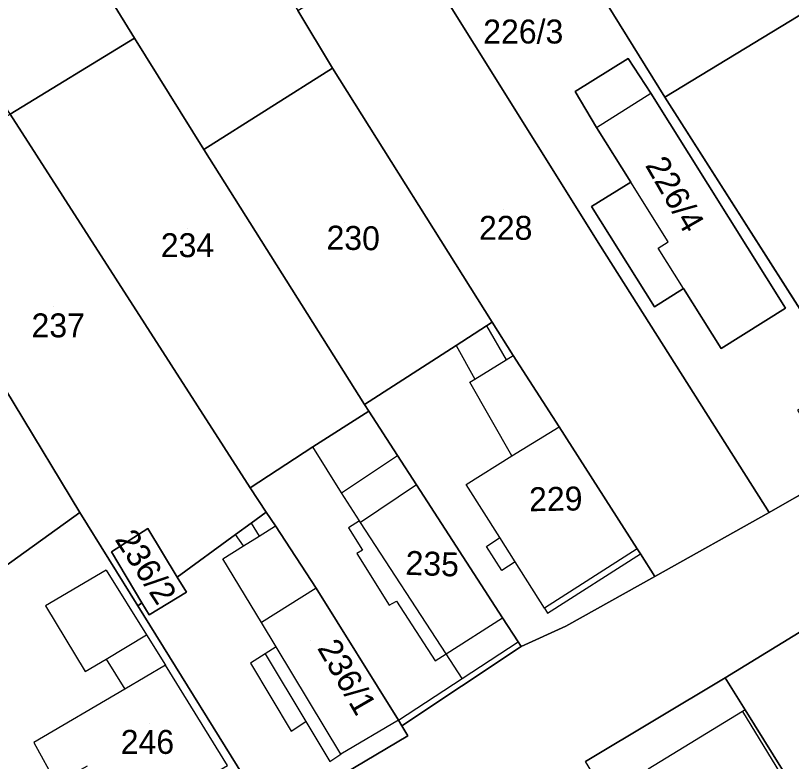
# Model space of a CAD drawing. Extents: x -263943 to -261149, y -1236934 to -1230686.
# Drawn here: x -262396.2 to -262331.4, y -1235630.2 to -1235567.9 of the extents above; entities that cross this region are included whole.
import ezdxf

# ---------------------------------------------------------------- set-up
doc = ezdxf.new("R2010")
doc.units = 0
for name, color, linetype in [('body_kn', 7, 'Continuous'), ('kladpar_druhypozemkov', 7, 'Continuous'), ('kladpar_hranice', 7, 'Continuous'), ('kladpar_parcelnecisla', 7, 'Continuous'), ('kladpar_plochy', 7, 'Continuous'), ('zappar_hrandruhpozemk', 7, 'Continuous')]:
    doc.layers.add(name, color=color, linetype=linetype)

msp = doc.modelspace()

# ---------------------------------------------------------------- linework, layer by layer
at = {"layer": 'body_kn'}
for p, q in [((-262386.28, -1235569.73), (-262386.28, -1235569.73)), ((-262386.28, -1235569.73), (-262386.28, -1235569.73)), ((-262345.02, -1235571.43), (-262345.02, -1235571.43)), ((-262345.02, -1235571.43), (-262345.02, -1235571.43)), ((-262369.75, -1235572.25), (-262369.75, -1235572.25)), ((-262349.46, -1235574.2), (-262349.46, -1235574.2)), ((-262343.13, -1235574.35), (-262343.13, -1235574.35)), ((-262341.96, -1235574.67), (-262341.96, -1235574.67)), ((-262341.96, -1235574.67), (-262341.96, -1235574.67)), ((-262347.67, -1235577.22), (-262347.67, -1235577.22)), ((-262347.67, -1235577.22), (-262347.67, -1235577.22)), ((-262380.5, -1235579.04), (-262380.5, -1235579.04)), ((-262344.81, -1235581.78), (-262344.81, -1235581.78)), ((-262348.09, -1235583.82), (-262348.09, -1235583.82)), ((-262341.68, -1235586.75), (-262341.68, -1235586.75)), ((-262347.35, -1235587.12), (-262347.35, -1235587.12)), ((-262342.53, -1235587.28), (-262342.53, -1235587.28)), ((-262340.4, -1235590.66), (-262340.4, -1235590.66)), ((-262340.4, -1235590.66), (-262340.4, -1235590.66)), ((-262342.83, -1235592.2), (-262342.83, -1235592.2)), ((-262331.88, -1235592.29), (-262331.88, -1235592.29)), ((-262356.88, -1235593.79), (-262356.88, -1235593.79)), ((-262356.88, -1235593.79), (-262356.88, -1235593.79)), ((-262356.41, -1235593.48), (-262356.41, -1235593.48)), ((-262359.41, -1235595.42), (-262359.41, -1235595.42)), ((-262359.41, -1235595.42), (-262359.41, -1235595.42)), ((-262337.26, -1235595.67), (-262337.26, -1235595.67)), ((-262355.23, -1235596.62), (-262355.23, -1235596.62)), ((-262355.23, -1235596.62), (-262355.23, -1235596.62)), ((-262354.64, -1235596.25), (-262354.64, -1235596.25)), ((-262358.26, -1235598.48), (-262358.26, -1235598.48)), ((-262357.85, -1235598.23), (-262357.85, -1235598.23)), ((-262357.85, -1235598.23), (-262357.85, -1235598.23)), ((-262367.06, -1235600.36), (-262367.06, -1235600.36)), ((-262367.06, -1235600.36), (-262367.06, -1235600.36)), ((-262366.71, -1235600.92), (-262366.71, -1235600.92)), ((-262350.81, -1235602.22), (-262350.81, -1235602.22)), ((-262350.81, -1235602.22), (-262350.81, -1235602.22)), ((-262371.37, -1235603.9), (-262371.37, -1235603.9)), ((-262364.32, -1235604.6), (-262364.32, -1235604.6)), ((-262354.74, -1235604.65), (-262354.74, -1235604.65)), ((-262358.58, -1235607.03), (-262358.58, -1235607.03)), ((-262376.62, -1235607.31), (-262376.62, -1235607.31)), ((-262376.62, -1235607.31), (-262376.62, -1235607.31)), ((-262362.72, -1235607.07), (-262362.72, -1235607.07)), ((-262362.72, -1235607.07), (-262362.72, -1235607.07)), ((-262369, -1235607.73), (-262369, -1235607.73)), ((-262390.85, -1235609.37), (-262390.85, -1235609.37)), ((-262390.85, -1235609.37), (-262390.85, -1235609.37)), ((-262375.28, -1235609.34), (-262375.28, -1235609.34)), ((-262333.24, -1235609.37), (-262333.24, -1235609.37)), ((-262376.53, -1235610.26), (-262376.53, -1235610.26)), ((-262376.53, -1235610.26), (-262376.53, -1235610.26)), ((-262367.48, -1235610.07), (-262367.48, -1235610.07)), ((-262367.39, -1235610.2), (-262367.39, -1235610.2)), ((-262385.17, -1235610.71), (-262385.17, -1235610.71)), ((-262374.51, -1235610.5), (-262374.51, -1235610.5)), ((-262368.39, -1235610.66), (-262368.39, -1235610.66)), ((-262377.84, -1235611.22), (-262377.84, -1235611.22)), ((-262377.84, -1235611.22), (-262377.84, -1235611.22)), ((-262375.88, -1235611.35), (-262375.88, -1235611.35)), ((-262355.77, -1235611.46), (-262355.77, -1235611.46)), ((-262377.17, -1235612.16), (-262377.17, -1235612.16)), ((-262356.87, -1235612.2), (-262356.87, -1235612.2)), ((-262388.22, -1235612.66), (-262388.22, -1235612.66)), ((-262367.71, -1235612.81), (-262367.71, -1235612.81)), ((-262367.23, -1235612.51), (-262367.23, -1235612.51)), ((-262344.27, -1235612.42), (-262344.27, -1235612.42)), ((-262344.27, -1235612.42), (-262344.27, -1235612.42)), ((-262344.01, -1235612.83), (-262344.01, -1235612.83)), ((-262378.9, -1235613.24), (-262378.9, -1235613.24)), ((-262354.48, -1235613.5), (-262354.48, -1235613.5)), ((-262388.64, -1235614.19), (-262388.64, -1235614.19)), ((-262382.71, -1235614.77), (-262382.71, -1235614.77)), ((-262355.6, -1235614.23), (-262355.6, -1235614.23)), ((-262342.8, -1235614.72), (-262342.8, -1235614.72)), ((-262342.8, -1235614.72), (-262342.8, -1235614.72)), ((-262381.94, -1235616.04), (-262381.94, -1235616.04)), ((-262371.1, -1235615.69), (-262371.1, -1235615.69)), ((-262371.1, -1235615.69), (-262371.1, -1235615.69)), ((-262364.4, -1235616.78), (-262364.4, -1235616.78)), ((-262393.71, -1235617.16), (-262393.71, -1235617.16)), ((-262386, -1235617.17), (-262386, -1235617.17)), ((-262385.66, -1235616.92), (-262385.66, -1235616.92)), ((-262364.99, -1235617.12), (-262364.99, -1235617.12)), ((-262352.03, -1235617.36), (-262352.03, -1235617.36)), ((-262385.07, -1235617.91), (-262385.07, -1235617.91)), ((-262385.07, -1235617.91), (-262385.07, -1235617.91)), ((-262351.78, -1235617.78), (-262351.78, -1235617.78)), ((-262375.68, -1235618.57), (-262375.68, -1235618.57)), ((-262355.52, -1235618.18), (-262355.52, -1235618.18)), ((-262355.52, -1235618.18), (-262355.52, -1235618.18)), ((-262350.25, -1235618.88), (-262350.25, -1235618.88)), ((-262385.28, -1235619.6), (-262385.28, -1235619.6)), ((-262374.45, -1235620.61), (-262374.45, -1235620.61)), ((-262354.22, -1235620.19), (-262354.22, -1235620.19)), ((-262353.97, -1235620.58), (-262353.97, -1235620.58)), ((-262375.36, -1235621.18), (-262375.36, -1235621.18)), ((-262375.36, -1235621.18), (-262375.36, -1235621.18)), ((-262360.24, -1235621.18), (-262360.24, -1235621.18)), ((-262388.66, -1235621.62), (-262388.66, -1235621.62)), ((-262376.59, -1235621.96), (-262376.59, -1235621.96)), ((-262361.17, -1235621.77), (-262361.17, -1235621.77)), ((-262383.7, -1235622.14), (-262383.7, -1235622.14)), ((-262383.7, -1235622.14), (-262383.7, -1235622.14)), ((-262390.4, -1235622.66), (-262390.4, -1235622.66)), ((-262358.89, -1235623.24), (-262358.89, -1235623.24)), ((-262358.89, -1235623.24), (-262358.89, -1235623.24)), ((-262336.93, -1235623.19), (-262336.93, -1235623.19)), ((-262387.08, -1235624.12), (-262387.08, -1235624.12)), ((-262335.48, -1235626.01), (-262335.48, -1235626.01)), ((-262335.48, -1235626.01), (-262335.48, -1235626.01)), ((-262335.26, -1235625.87), (-262335.26, -1235625.87)), ((-262335.26, -1235625.87), (-262335.26, -1235625.87)), ((-262371.96, -1235626.84), (-262371.96, -1235626.84)), ((-262371.96, -1235626.84), (-262371.96, -1235626.84)), ((-262364.23, -1235626.73), (-262364.23, -1235626.73)), ((-262364.23, -1235626.73), (-262364.23, -1235626.73)), ((-262373.19, -1235627.63), (-262373.19, -1235627.63)), ((-262363.95, -1235627.19), (-262363.95, -1235627.19)), ((-262363.95, -1235627.19), (-262363.95, -1235627.19)), ((-262363.44, -1235628.04), (-262363.44, -1235628.04)), ((-262394.7, -1235628.59), (-262394.7, -1235628.59)), ((-262369.03, -1235629.57), (-262369.03, -1235629.57)), ((-262369.96, -1235630.17), (-262369.96, -1235630.17))]:
    msp.add_line(p, q, dxfattribs=at)
at = {"layer": 'kladpar_druhypozemkov'}
for p, q in [((-262353.17, -1235568.4), (-262353.17, -1235568.4)), ((-262340.41, -1235582.6), (-262340.41, -1235582.6)), ((-262355.45, -1235584.04), (-262355.45, -1235584.04)), ((-262381.85, -1235585.64), (-262381.85, -1235585.64)), ((-262368.73, -1235585.17), (-262368.73, -1235585.17)), ((-262393.05, -1235592.14), (-262393.05, -1235592.14)), ((-262350.8, -1235606.99), (-262350.8, -1235606.99)), ((-262361.6, -1235612.65), (-262361.6, -1235612.65)), ((-262384.15, -1235613.93), (-262384.15, -1235613.93)), ((-262371.6, -1235620.04), (-262371.6, -1235620.04)), ((-262385.05, -1235627.04), (-262385.05, -1235627.04))]:
    msp.add_line(p, q, dxfattribs=at)
at = {"layer": 'kladpar_hranice'}
for points in [[(-262395.72, -1235554.42), (-262386.28, -1235569.73), (-262396.68, -1235576.1), (-262412.35, -1235550.62), (-262406.48, -1235547.17), (-262401.77, -1235544.46), (-262395.72, -1235554.42)], [(-262339.06, -1235546.21), (-262327.41, -1235565.03), (-262327.07, -1235565.59), (-262341.96, -1235574.67), (-262354.2, -1235554.96), (-262339.06, -1235546.21)], [(-262386.28, -1235569.73), (-262395.72, -1235554.42), (-262395.09, -1235554.03), (-262390.14, -1235550.98), (-262384.97, -1235547.8), (-262372.64, -1235567.43), (-262369.75, -1235572.25), (-262380.5, -1235579.04), (-262386.28, -1235569.73)], [(-262347.35, -1235587.12), (-262363.25, -1235561.66), (-262363.48, -1235561.29), (-262354.2, -1235554.96)], [(-262354.2, -1235554.96), (-262341.96, -1235574.67), (-262323.43, -1235603.77), (-262323.98, -1235604.08), (-262327.25, -1235598.78), (-262330.89, -1235600.82), (-262327.45, -1235606.06), (-262333.24, -1235609.37), (-262347.35, -1235587.12)], [(-262342.8, -1235614.72), (-262344.01, -1235612.83), (-262344.27, -1235612.42), (-262350.81, -1235602.22), (-262354.64, -1235596.25), (-262356.41, -1235593.48), (-262369.75, -1235572.25), (-262372.64, -1235567.43), (-262363.25, -1235561.66), (-262347.35, -1235587.12), (-262333.24, -1235609.37), (-262342.8, -1235614.72)], [(-262341.96, -1235574.67), (-262327.07, -1235565.59), (-262308.37, -1235595.03), (-262323.43, -1235603.77), (-262341.96, -1235574.67)], [(-262376.62, -1235607.31), (-262396.68, -1235576.1), (-262386.28, -1235569.73), (-262380.5, -1235579.04), (-262367.06, -1235600.36), (-262366.71, -1235600.92), (-262371.37, -1235603.9), (-262376.62, -1235607.31)], [(-262345.02, -1235571.43), (-262343.13, -1235574.35), (-262331.88, -1235592.29), (-262337.26, -1235595.67), (-262340.4, -1235590.66), (-262342.83, -1235592.2), (-262348.09, -1235583.82), (-262344.81, -1235581.78), (-262347.67, -1235577.22), (-262349.46, -1235574.2), (-262345.02, -1235571.43)], [(-262342.83, -1235592.2), (-262340.4, -1235590.66), (-262337.26, -1235595.67), (-262331.88, -1235592.29), (-262343.13, -1235574.35), (-262345.02, -1235571.43), (-262349.46, -1235574.2), (-262347.67, -1235577.22), (-262344.81, -1235581.78), (-262348.09, -1235583.82), (-262342.83, -1235592.2)], [(-262367.06, -1235600.36), (-262380.5, -1235579.04), (-262369.75, -1235572.25), (-262356.41, -1235593.48), (-262356.88, -1235593.79), (-262359.41, -1235595.42), (-262367.06, -1235600.36)], [(-262377.84, -1235611.22), (-262382.71, -1235614.77), (-262385.17, -1235610.71), (-262388.22, -1235612.66), (-262385.66, -1235616.92), (-262386, -1235617.17), (-262390.85, -1235609.37), (-262407.34, -1235582.13), (-262396.68, -1235576.1), (-262376.62, -1235607.31), (-262375.28, -1235609.34), (-262376.53, -1235610.26), (-262377.84, -1235611.22)], [(-262390.85, -1235609.37), (-262405.74, -1235620.06), (-262408.04, -1235616.39), (-262423.44, -1235591.73), (-262423.93, -1235590.95), (-262416.07, -1235586.4), (-262407.69, -1235581.56), (-262407.34, -1235582.13), (-262390.85, -1235609.37)], [(-262375.04, -1235634.91), (-262363.44, -1235628.04), (-262363.95, -1235627.19), (-262353.97, -1235620.58), (-262350.25, -1235618.88), (-262342.8, -1235614.72), (-262333.24, -1235609.37), (-262327.45, -1235606.06), (-262323.98, -1235604.08), (-262323.43, -1235603.77), (-262308.37, -1235595.03), (-262300.39, -1235589.57), (-262295.2, -1235597.73), (-262304.03, -1235603.06), (-262318.5, -1235611.81), (-262327.8, -1235617.58), (-262336.93, -1235623.19), (-262348.61, -1235630.18)], [(-262350.81, -1235602.22), (-262344.27, -1235612.42), (-262344.01, -1235612.83), (-262342.8, -1235614.72), (-262350.25, -1235618.88), (-262353.97, -1235620.58), (-262354.22, -1235620.19), (-262355.52, -1235618.18), (-262362.72, -1235607.07), (-262364.32, -1235604.6), (-262366.71, -1235600.92), (-262367.06, -1235600.36), (-262359.41, -1235595.42), (-262356.88, -1235593.79), (-262356.41, -1235593.48), (-262354.64, -1235596.25), (-262350.81, -1235602.22)], [(-262355.52, -1235618.18), (-262354.22, -1235620.19), (-262353.97, -1235620.58), (-262363.95, -1235627.19), (-262364.23, -1235626.73), (-262371.1, -1235615.69), (-262374.51, -1235610.5), (-262375.28, -1235609.34), (-262376.62, -1235607.31), (-262371.37, -1235603.9), (-262366.71, -1235600.92), (-262364.32, -1235604.6), (-262362.72, -1235607.07), (-262355.52, -1235618.18)], [(-262391.54, -1235642.98), (-262405.74, -1235620.06), (-262390.85, -1235609.37), (-262386, -1235617.17), (-262375.55, -1235633.98), (-262391.54, -1235642.98)], [(-262363.95, -1235627.19), (-262363.44, -1235628.04), (-262375.04, -1235634.91), (-262375.55, -1235633.98), (-262386, -1235617.17), (-262385.66, -1235616.92), (-262385.07, -1235617.91), (-262381.94, -1235616.04), (-262382.71, -1235614.77), (-262377.84, -1235611.22), (-262376.53, -1235610.26), (-262375.28, -1235609.34), (-262374.51, -1235610.5), (-262371.1, -1235615.69), (-262364.23, -1235626.73), (-262363.95, -1235627.19)], [(-262385.07, -1235617.91), (-262385.66, -1235616.92), (-262388.22, -1235612.66), (-262385.17, -1235610.71), (-262382.71, -1235614.77), (-262381.94, -1235616.04), (-262385.07, -1235617.91)], [(-262318.41, -1235652.95), (-262320.34, -1235649.85), (-262323.16, -1235645.31), (-262328.88, -1235636.12), (-262335.26, -1235625.87), (-262336.93, -1235623.19), (-262327.8, -1235617.58), (-262319.91, -1235630.21), (-262313.29, -1235640.82), (-262307.31, -1235650.4), (-262316.53, -1235656), (-262318.41, -1235652.95)], [(-262323.16, -1235645.31), (-262320.34, -1235649.85), (-262318.41, -1235652.95), (-262329.41, -1235660.86), (-262330.99, -1235658.3), (-262340.45, -1235643.42), (-262345.87, -1235634.63), (-262348.61, -1235630.18), (-262336.93, -1235623.19), (-262335.26, -1235625.87), (-262328.88, -1235636.12), (-262323.16, -1235645.31)]]:
    msp.add_lwpolyline(points, dxfattribs=at)
at = {"layer": 'kladpar_plochy'}
for p, q in [((-262354.2, -1235554.96), (-262341.96, -1235574.67)), ((-262347.35, -1235587.12), (-262363.25, -1235561.66)), ((-262345.02, -1235571.43), (-262349.46, -1235574.2)), ((-262343.13, -1235574.35), (-262345.02, -1235571.43)), ((-262349.46, -1235574.2), (-262347.67, -1235577.22)), ((-262331.88, -1235592.29), (-262343.13, -1235574.35)), ((-262341.96, -1235574.67), (-262323.43, -1235603.77)), ((-262347.67, -1235577.22), (-262344.81, -1235581.78)), ((-262344.81, -1235581.78), (-262348.09, -1235583.82)), ((-262348.09, -1235583.82), (-262342.83, -1235592.2)), ((-262333.24, -1235609.37), (-262347.35, -1235587.12)), ((-262342.83, -1235592.2), (-262340.4, -1235590.66)), ((-262340.4, -1235590.66), (-262337.26, -1235595.67)), ((-262337.26, -1235595.67), (-262331.88, -1235592.29)), ((-262327.45, -1235606.06), (-262333.24, -1235609.37))]:
    msp.add_line(p, q, dxfattribs=at)
for points in [[(-262395.72, -1235554.42), (-262386.28, -1235569.73), (-262396.68, -1235576.1), (-262412.35, -1235550.62), (-262406.48, -1235547.17), (-262401.77, -1235544.46)], [(-262339.06, -1235546.21), (-262327.41, -1235565.03), (-262327.07, -1235565.59), (-262341.96, -1235574.67), (-262354.2, -1235554.96)], [(-262386.28, -1235569.73), (-262395.72, -1235554.42), (-262395.09, -1235554.03), (-262390.14, -1235550.98), (-262384.97, -1235547.8), (-262372.64, -1235567.43), (-262369.75, -1235572.25), (-262380.5, -1235579.04)], [(-262342.8, -1235614.72), (-262344.01, -1235612.83), (-262344.27, -1235612.42), (-262350.81, -1235602.22), (-262354.64, -1235596.25), (-262356.41, -1235593.48), (-262369.75, -1235572.25), (-262372.64, -1235567.43), (-262363.25, -1235561.66), (-262347.35, -1235587.12), (-262333.24, -1235609.37)], [(-262341.96, -1235574.67), (-262327.07, -1235565.59), (-262308.37, -1235595.03), (-262323.43, -1235603.77)], [(-262376.62, -1235607.31), (-262396.68, -1235576.1), (-262386.28, -1235569.73), (-262380.5, -1235579.04), (-262367.06, -1235600.36), (-262366.71, -1235600.92), (-262371.37, -1235603.9)], [(-262345.02, -1235571.43), (-262343.13, -1235574.35), (-262331.88, -1235592.29), (-262337.26, -1235595.67), (-262340.4, -1235590.66), (-262342.83, -1235592.2), (-262348.09, -1235583.82), (-262344.81, -1235581.78), (-262347.67, -1235577.22), (-262349.46, -1235574.2)], [(-262367.06, -1235600.36), (-262380.5, -1235579.04), (-262369.75, -1235572.25), (-262356.41, -1235593.48), (-262356.88, -1235593.79), (-262359.41, -1235595.42)], [(-262377.84, -1235611.22), (-262382.71, -1235614.77), (-262385.17, -1235610.71), (-262388.22, -1235612.66), (-262385.66, -1235616.92), (-262386, -1235617.17), (-262390.85, -1235609.37), (-262407.34, -1235582.13), (-262396.68, -1235576.1), (-262376.62, -1235607.31), (-262375.28, -1235609.34), (-262376.53, -1235610.26)], [(-262390.85, -1235609.37), (-262405.74, -1235620.06), (-262408.04, -1235616.39), (-262423.44, -1235591.73), (-262423.93, -1235590.95), (-262416.07, -1235586.4), (-262407.69, -1235581.56), (-262407.34, -1235582.13)], [(-262350.81, -1235602.22), (-262344.27, -1235612.42), (-262344.01, -1235612.83), (-262342.8, -1235614.72), (-262350.25, -1235618.88), (-262353.97, -1235620.58), (-262354.22, -1235620.19), (-262355.52, -1235618.18), (-262362.72, -1235607.07), (-262364.32, -1235604.6), (-262366.71, -1235600.92), (-262367.06, -1235600.36), (-262359.41, -1235595.42), (-262356.88, -1235593.79), (-262356.41, -1235593.48), (-262354.64, -1235596.25)], [(-262355.52, -1235618.18), (-262354.22, -1235620.19), (-262353.97, -1235620.58), (-262363.95, -1235627.19), (-262364.23, -1235626.73), (-262371.1, -1235615.69), (-262374.51, -1235610.5), (-262375.28, -1235609.34), (-262376.62, -1235607.31), (-262371.37, -1235603.9), (-262366.71, -1235600.92), (-262364.32, -1235604.6), (-262362.72, -1235607.07)], [(-262391.54, -1235642.98), (-262405.74, -1235620.06), (-262390.85, -1235609.37), (-262386, -1235617.17), (-262375.55, -1235633.98)], [(-262363.95, -1235627.19), (-262363.44, -1235628.04), (-262375.04, -1235634.91), (-262375.55, -1235633.98), (-262386, -1235617.17), (-262385.66, -1235616.92), (-262385.07, -1235617.91), (-262381.94, -1235616.04), (-262382.71, -1235614.77), (-262377.84, -1235611.22), (-262376.53, -1235610.26), (-262375.28, -1235609.34), (-262374.51, -1235610.5), (-262371.1, -1235615.69), (-262364.23, -1235626.73)], [(-262385.07, -1235617.91), (-262385.66, -1235616.92), (-262388.22, -1235612.66), (-262385.17, -1235610.71), (-262382.71, -1235614.77), (-262381.94, -1235616.04)], [(-262318.41, -1235652.95), (-262320.34, -1235649.85), (-262323.16, -1235645.31), (-262328.88, -1235636.12), (-262335.26, -1235625.87), (-262336.93, -1235623.19), (-262327.8, -1235617.58), (-262319.91, -1235630.21), (-262313.29, -1235640.82), (-262307.31, -1235650.4), (-262316.53, -1235656)], [(-262323.16, -1235645.31), (-262320.34, -1235649.85), (-262318.41, -1235652.95), (-262329.41, -1235660.86), (-262330.99, -1235658.3), (-262340.45, -1235643.42), (-262345.87, -1235634.63), (-262348.61, -1235630.18), (-262336.93, -1235623.19), (-262335.26, -1235625.87), (-262328.88, -1235636.12)]]:
    msp.add_lwpolyline(points, close=True, dxfattribs=at)
msp.add_lwpolyline([(-262375.04, -1235634.91), (-262363.44, -1235628.04), (-262363.95, -1235627.19), (-262353.97, -1235620.58), (-262350.25, -1235618.88), (-262342.8, -1235614.72), (-262333.24, -1235609.37), (-262327.45, -1235606.06), (-262323.98, -1235604.08), (-262323.43, -1235603.77), (-262308.37, -1235595.03), (-262300.39, -1235589.57), (-262295.2, -1235597.73), (-262304.03, -1235603.06), (-262318.5, -1235611.81), (-262327.8, -1235617.58), (-262336.93, -1235623.19), (-262348.61, -1235630.18)], dxfattribs=at)
at = {"layer": 'zappar_hrandruhpozemk'}
for p, q in [((-262347.67, -1235577.22), (-262343.13, -1235574.35)), ((-262340.4, -1235590.66), (-262342.53, -1235587.28)), ((-262356.88, -1235593.79), (-262355.23, -1235596.62)), ((-262359.41, -1235595.42), (-262357.85, -1235598.23)), ((-262357.85, -1235598.23), (-262355.23, -1235596.62)), ((-262355.23, -1235596.62), (-262354.64, -1235596.25)), ((-262354.74, -1235604.65), (-262350.81, -1235602.22)), ((-262369, -1235607.73), (-262371.37, -1235603.9)), ((-262369, -1235607.73), (-262364.32, -1235604.6)), ((-262358.58, -1235607.03), (-262354.74, -1235604.65)), ((-262362.72, -1235607.07), (-262367.39, -1235610.2)), ((-262367.48, -1235610.07), (-262369, -1235607.73)), ((-262376.53, -1235610.26), (-262375.88, -1235611.35)), ((-262377.17, -1235612.16), (-262377.84, -1235611.22)), ((-262367.71, -1235612.81), (-262364.99, -1235617.12)), ((-262344.27, -1235612.42), (-262352.03, -1235617.36)), ((-262352.03, -1235617.36), (-262354.48, -1235613.5)), ((-262371.1, -1235615.69), (-262375.68, -1235618.57)), ((-262360.24, -1235621.18), (-262355.52, -1235618.18)), ((-262388.66, -1235621.62), (-262385.28, -1235619.6)), ((-262375.36, -1235621.18), (-262371.96, -1235626.84)), ((-262358.89, -1235623.24), (-262360.24, -1235621.18)), ((-262388.66, -1235621.62), (-262387.08, -1235624.12)), ((-262335.48, -1235626.01), (-262329.16, -1235636.29))]:
    msp.add_line(p, q, dxfattribs=at)
for points in [[(-262342.53, -1235587.28), (-262341.68, -1235586.75), (-262344.81, -1235581.78)], [(-262354.74, -1235604.65), (-262358.26, -1235598.48), (-262357.85, -1235598.23)], [(-262354.48, -1235613.5), (-262355.77, -1235611.46), (-262358.58, -1235607.03)], [(-262367.48, -1235610.07), (-262368.39, -1235610.66), (-262367.23, -1235612.51), (-262367.71, -1235612.81)], [(-262360.24, -1235621.18), (-262367.39, -1235610.2), (-262367.48, -1235610.07)], [(-262377.17, -1235612.16), (-262375.88, -1235611.35), (-262374.51, -1235610.5)], [(-262354.48, -1235613.5), (-262355.6, -1235614.23), (-262356.87, -1235612.2), (-262355.77, -1235611.46)], [(-262374.45, -1235620.61), (-262375.68, -1235618.57), (-262378.9, -1235613.24), (-262377.17, -1235612.16)], [(-262352.03, -1235617.36), (-262351.78, -1235617.78), (-262344.01, -1235612.83)], [(-262388.64, -1235614.19), (-262393.71, -1235617.16), (-262390.4, -1235622.66), (-262388.66, -1235621.62)], [(-262388.64, -1235614.19), (-262385.28, -1235619.6), (-262383.7, -1235622.14)], [(-262364.99, -1235617.12), (-262364.4, -1235616.78), (-262361.17, -1235621.77), (-262360.24, -1235621.18)], [(-262374.45, -1235620.61), (-262375.36, -1235621.18), (-262376.59, -1235621.96), (-262373.19, -1235627.63), (-262371.96, -1235626.84)], [(-262364.23, -1235626.73), (-262369.03, -1235629.57), (-262374.45, -1235620.61)], [(-262364.23, -1235626.73), (-262358.89, -1235623.24), (-262354.22, -1235620.19)], [(-262383.7, -1235622.14), (-262387.08, -1235624.12), (-262394.7, -1235628.59)], [(-262389.03, -1235632.54), (-262387.23, -1235635.61), (-262378.52, -1235630.52), (-262383.7, -1235622.14)], [(-262335.26, -1235625.87), (-262335.48, -1235626.01), (-262343.36, -1235630.81), (-262342.21, -1235632.65)], [(-262371.96, -1235626.84), (-262369.96, -1235630.17), (-262369.03, -1235629.57)], [(-262394.7, -1235628.59), (-262392.83, -1235631.98), (-262391.73, -1235631.37), (-262390.21, -1235630.53)]]:
    msp.add_lwpolyline(points, dxfattribs=at)

# ---------------------------------------------------------------- texts
at = {"layer": 'kladpar_parcelnecisla'}
for s, p in [('226/3', (-262357.145, -1235570.19)), ('228', (-262357.496, -1235586.59)), ('234', (-262384.088, -1235588.04)), ('237', (-262394.891, -1235594.74)), ('246', (-262387.436, -1235629.54))]:
    msp.add_text(s, height=2, dxfattribs=at).set_placement(p)
for s, rotation, p in [('226/4', 300, (-262343.652, -1235580.362)), ('230', 359, (-262370.257, -1235587.396)), ('229', 1, (-262353.294, -1235609.273)), ('236/2', 303, (-262387.979, -1235611.626)), ('235', 358, (-262363.667, -1235614.571)), ('236/1', 300, (-262371.055, -1235620.693))]:
    msp.add_text(s, height=2, rotation=rotation, dxfattribs=at).set_placement(p)

doc.saveas('drawing.dxf')
